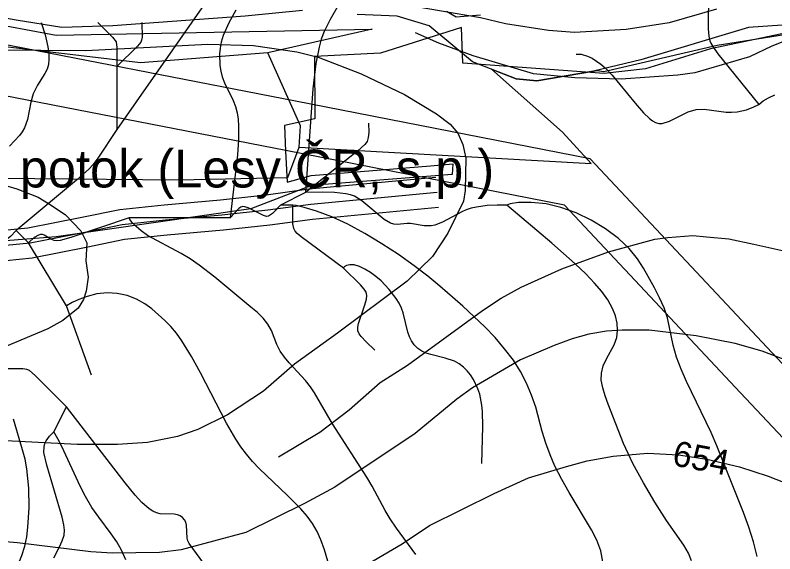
# Model space of a CAD drawing. Extents: x -709584 to -702006, y -1161789 to -1157496.
# Drawn here: x -706462.3 to -706160.6, y -1160975.4 to -1160761.6 of the extents above; entities that cross this region are included whole.
import ezdxf

# ---------------------------------------------------------------- set-up
doc = ezdxf.new("R2010")
doc.units = 0
for name, color, linetype in [('102_obvod PÚ', 7, 'Continuous'), ('120_vrstevnice hlavní', 7, 'Continuous'), ('121_vrstevnice hlavní_popis', 7, 'Continuous'), ('122_vrstevnice základní', 7, 'Continuous'), ('124_vrstevnice doplňková', 7, 'Continuous'), ('408_BPEJ_linie', 7, 'Continuous'), ('411_akumulovaný odtok', 7, 'Continuous'), ('419_LPIS PB', 7, 'Continuous'), ('501_vodní tok', 7, 'Continuous'), ('502_vodní tok_popis', 7, 'Continuous'), ('735_OP sítí TI', 7, 'Continuous')]:
    doc.layers.add(name, color=color, linetype=linetype)

msp = doc.modelspace()

# ---------------------------------------------------------------- linework, layer by layer
at = {"layer": '102_obvod PÚ'}
msp.add_lwpolyline([(-706120.58, -1160754.63), (-706132.64, -1160763.73), (-706186.11, -1160775.01), (-706211.95, -1160782.93), (-706228.36, -1160784.79), (-706284.52, -1160780.59), (-706285.11, -1160766.44), (-706317.29, -1160776.61), (-706343.44, -1160778.04), (-706343.3, -1160802.68), (-706355.36, -1160805.32), (-706354.93, -1160815.6), (-706354.36, -1160827.87), (-706344.72, -1160825.16), (-706297.34, -1160821.34), (-706288.53, -1160820.63), (-706288.78, -1160824.8), (-706344.65, -1160829.16), (-706368.79, -1160838.42), (-706446.04, -1160849.6), (-706472.94, -1160851.67)], dxfattribs=at)
at = {"layer": '120_vrstevnice hlavní'}
msp.add_lwpolyline([(-706470.2, -1160775.31), (-706434.29, -1160775.6), (-706385.85, -1160773.03), (-706367.61, -1160773.6), (-706350.51, -1160776.17), (-706341.96, -1160778.3), (-706324.86, -1160784.86), (-706307.76, -1160793.12), (-706294.93, -1160800.68), (-706289.52, -1160804.81), (-706286.5, -1160808.45), (-706284.53, -1160812.93), (-706283.32, -1160818.32), (-706283.54, -1160831.17), (-706284.25, -1160835.44), (-706290.52, -1160848.13), (-706296.64, -1160857.39), (-706306.62, -1160867.22), (-706334.26, -1160887.74), (-706351.36, -1160900.14), (-706363.76, -1160910.82), (-706378.01, -1160920.23), (-706389.83, -1160926.07), (-706397.82, -1160928.78), (-706409.79, -1160931.2), (-706421.75, -1160932.05), (-706437.71, -1160932.05), (-706481.6, -1160929.78)], dxfattribs=at)
at = {"layer": '122_vrstevnice základní'}
for points in [[(-706183.79, -1160759.21), (-706202.6, -1160764.62), (-706219.7, -1160767.33), (-706240.22, -1160768.47), (-706250.48, -1160767.62), (-706267.58, -1160765.05), (-706277.55, -1160762.63), (-706324, -1160754.51)], [(-706151.3, -1160900.42), (-706165.69, -1160895.01), (-706176.38, -1160891.87), (-706191.91, -1160888.88), (-706210.58, -1160886.6), (-706221.2, -1160886.57), (-706227.41, -1160886.95), (-706234.52, -1160888.2), (-706241.11, -1160890.08), (-706248.2, -1160892.73), (-706261.59, -1160898.43), (-706280.69, -1160909.54), (-706286.96, -1160913.96), (-706303.48, -1160927.64), (-706335.4, -1160948.87), (-706347.37, -1160955.43), (-706370.74, -1160966.97), (-706396.39, -1160973.81), (-706404.94, -1160974.8), (-706423.75, -1160975.09), (-706432.3, -1160974.66), (-706461.37, -1160970.96), (-706488.73, -1160968.82)], [(-706471.63, -1160997.89), (-706460.23, -1160998.74), (-706451.68, -1161000.03), (-706422.89, -1161001.59), (-706392.12, -1161001.17), (-706382.71, -1161000.45), (-706373.31, -1160998.89), (-706357.63, -1160994.18), (-706338.82, -1160987.63), (-706324, -1160980.36), (-706308.61, -1160971.38), (-706297.78, -1160964.12), (-706272.07, -1160951.4), (-706258.49, -1160945.26), (-706243.32, -1160940.77), (-706235.09, -1160938.47), (-706224.83, -1160936.61), (-706211.15, -1160935.48), (-706198.89, -1160936.04), (-706187.64, -1160937.76), (-706174.67, -1160940.89), (-706163.27, -1160944.59), (-706145.03, -1160951.72)]]:
    msp.add_lwpolyline(points, dxfattribs=at)
at = {"layer": '124_vrstevnice doplňková'}
for points in [[(-706093.87, -1160715.66), (-706105.13, -1160731.99), (-706121.23, -1160749.38), (-706127.22, -1160754.79), (-706140.19, -1160764.05), (-706151.02, -1160769.61), (-706161.84, -1160773.89), (-706170.68, -1160778.16), (-706192.34, -1160784.43), (-706199.18, -1160785.43), (-706221.69, -1160787), (-706240.07, -1160786.43), (-706256.46, -1160784.86), (-706280.4, -1160777.73), (-706294.08, -1160772.75), (-706303.34, -1160768.61)], [(-706558.01, -1160764.02), (-706551.42, -1160768.33), (-706539.31, -1160778.3), (-706532.19, -1160785.86), (-706525.21, -1160794.83), (-706517.65, -1160802.81), (-706505.97, -1160811.08), (-706486.45, -1160822.05), (-706472.48, -1160827.32), (-706461.67, -1160830.53), (-706453.13, -1160833.79), (-706449.11, -1160836.3), (-706442.42, -1160840.72), (-706436.19, -1160847.18), (-706433.82, -1160851.92), (-706434.25, -1160859.11)], [(-706357.69, -1160936.85), (-706341.39, -1160927.07), (-706329.7, -1160918.23), (-706317.31, -1160907.4), (-706306.48, -1160900.56), (-706276.7, -1160878.76), (-706269.3, -1160873.91), (-706261.31, -1160869.5), (-706245.2, -1160862.23), (-706226.68, -1160855.54), (-706208.3, -1160850.55), (-706203.17, -1160849.84), (-706193.15, -1160849.08), (-706187.78, -1160849.55), (-706178.94, -1160850.41), (-706168.97, -1160852.47), (-706157, -1160855.11)], [(-706434.25, -1160859.11), (-706433.87, -1160861.87), (-706433.35, -1160865.51), (-706434.15, -1160871.07), (-706435.16, -1160874.41), (-706437.29, -1160877.91), (-706443.41, -1160882.75), (-706449.4, -1160886.03), (-706469.35, -1160894.44), (-706495.57, -1160903.13), (-706507.54, -1160906.55), (-706539.74, -1160912.68), (-706554.84, -1160916.38), (-706566.81, -1160918.66), (-706584.77, -1160918.95), (-706597.16, -1160917.52)]]:
    msp.add_lwpolyline(points, dxfattribs=at)
at = {"layer": '408_BPEJ_linie'}
for points in [[(-706362, -1160776.5), (-706412.5, -1160780.5), (-706476.5, -1160773), (-706551.5, -1160750), (-706567.5, -1160740), (-706593, -1160719.5), (-706601, -1160717), (-706612.5, -1160715.5), (-706621, -1160716), (-706639, -1160710), (-706669, -1160704.5), (-706694.5, -1160703.5), (-706700, -1160702), (-706813, -1160707.5), (-706861.5, -1160702), (-706917.5, -1160680.5), (-706929.5, -1160672.5)], [(-706717.57, -1160693.93), (-706715.5, -1160694), (-706707.25, -1160691.3), (-706694.61, -1160688.08), (-706683.39, -1160683.59), (-706683.36, -1160683.49), (-706665.18, -1160677.55), (-706661.9, -1160677.5), (-706618.4, -1160693.3), (-706605.66, -1160696.27), (-706594.11, -1160700.95), (-706594.01, -1160701.01), (-706593.01, -1160702.02), (-706562.5, -1160733.5), (-706517, -1160752.5), (-706476, -1160764), (-706446, -1160769.5), (-706320.56, -1160767.16), (-706362, -1160776.5)], [(-706349.5, -1160814), (-706233.5, -1160820.5), (-706245, -1160808), (-706273.13, -1160783.05), (-706263.37, -1160786.88), (-706255.11, -1160787.63), (-706232.59, -1160783.86), (-706231.16, -1160783.52), (-706228.5, -1160784), (-706183.5, -1160773.5), (-706130, -1160765), (-706116.5, -1160755), (-706105.5, -1160750.5), (-706058, -1160741)], [(-706349.5, -1160814), (-706349, -1160805.5), (-706362, -1160776.5)], [(-706497.5, -1160826), (-706397.5, -1160827), (-706354, -1160826), (-706349.5, -1160814)]]:
    msp.add_lwpolyline(points, dxfattribs=at)
at = {"layer": '411_akumulovaný odtok'}
for p, q in [((-706421.99, -1160782), (-706421.99, -1160807)), ((-706346.99, -1160832), (-706356.99, -1160837)), ((-706351.99, -1160837), (-706356.99, -1160837)), ((-706376.99, -1160842), (-706416.99, -1160842)), ((-706456.99, -1160852), (-706461.99, -1160847)), ((-706441.99, -1160877), (-706456.99, -1160852)), ((-706431.99, -1160904.5), (-706441.99, -1160877)), ((-706446.99, -1160927), (-706441.99, -1160917))]:
    msp.add_line(p, q, dxfattribs=at)
for points in [[(-706326.99, -1160662), (-706326.92, -1160682.69), (-706326.58, -1160698.72), (-706325.93, -1160708.62), (-706324.39, -1160721.03), (-706324.15, -1160724.05), (-706324.12, -1160727.06), (-706324.4, -1160730.39), (-706324.96, -1160733.71), (-706325.73, -1160737.02), (-706326.67, -1160740.31), (-706328.91, -1160746.81), (-706331.59, -1160753.13), (-706333.12, -1160756.18), (-706337.19, -1160763.25), (-706339.62, -1160768.04), (-706340.74, -1160771.09), (-706341.62, -1160774.24), (-706342.87, -1160780.77), (-706344.06, -1160790.86), (-706346.99, -1160832)], [(-706384.49, -1160709.5), (-706382.37, -1160711.69), (-706381.19, -1160713.31), (-706380.01, -1160715.29), (-706378.91, -1160717.74), (-706378.02, -1160720.42), (-706377.36, -1160723.19), (-706376.72, -1160728.45), (-706376.93, -1160735.17), (-706377.58, -1160739.51), (-706378.15, -1160741.61), (-706378.92, -1160743.63), (-706380.93, -1160747.52), (-706384.53, -1160753.19), (-706421.99, -1160807)], [(-706186.99, -1160752), (-706187.09, -1160767.04), (-706186.83, -1160769.95), (-706186.38, -1160771.79), (-706185.99, -1160772.69), (-706185, -1160774.41), (-706183.21, -1160776.87), (-706166.99, -1160797)], [(-706374.75, -1160759.57), (-706377.53, -1160764.57), (-706379.76, -1160769.71), (-706380.54, -1160772.34), (-706380.96, -1160774.64), (-706381.17, -1160776.95), (-706381.03, -1160781.57), (-706380.66, -1160783.84), (-706380.08, -1160786.04), (-706379.15, -1160788.44), (-706375.73, -1160795.43), (-706374.8, -1160797.83), (-706374.16, -1160800.33), (-706373.78, -1160802.92), (-706373.6, -1160805.58), (-706373.63, -1160811.03), (-706374.06, -1160817.02), (-706376.99, -1160842)], [(-706451.99, -1160764.5), (-706450.46, -1160769.42), (-706449.37, -1160774.12), (-706449.01, -1160776.6), (-706448.9, -1160779), (-706449.11, -1160781.2), (-706449.68, -1160783.08), (-706450.52, -1160784.69), (-706453.48, -1160789.42), (-706455.16, -1160792.75), (-706456.12, -1160796.1), (-706457.47, -1160803.01), (-706458.59, -1160806.26), (-706459.5, -1160807.85), (-706460.58, -1160809.35), (-706464.54, -1160813.55)], [(-706429.49, -1160764.5), (-706423.67, -1160770.25), (-706422.26, -1160772.12), (-706421.94, -1160774.38), (-706421.99, -1160782)], [(-706411.99, -1160764.5), (-706411.95, -1160770.35), (-706412.14, -1160771.52), (-706412.45, -1160772.24), (-706413.77, -1160773.84), (-706421.99, -1160782)], [(-706239.49, -1160777), (-706237.57, -1160777.06), (-706234.96, -1160777.79), (-706233.21, -1160778.61), (-706229.67, -1160781.03), (-706228.01, -1160782.47), (-706225.2, -1160785.37), (-706216.14, -1160796.47), (-706212.72, -1160800.37), (-706210.38, -1160802.6), (-706209.18, -1160803.49), (-706207.95, -1160804.16), (-706206.67, -1160804.53), (-706205.32, -1160804.52), (-706202.49, -1160803.67), (-706194.99, -1160799.96), (-706191.84, -1160798.97), (-706188.66, -1160798.85), (-706179.9, -1160800.08), (-706177.76, -1160800.12), (-706175.6, -1160799.95), (-706171.9, -1160799.11), (-706168.94, -1160798.01), (-706166.99, -1160797)], [(-706166.99, -1160797), (-706165.2, -1160795.64), (-706163.17, -1160794.45), (-706160.59, -1160793.21)], [(-706421.99, -1160807), (-706429.46, -1160818.28), (-706431.48, -1160820.96), (-706432.97, -1160822.6), (-706437.95, -1160827.03), (-706461.99, -1160847)], [(-706321.99, -1160804.5), (-706321.93, -1160808.2), (-706322.1, -1160810.1), (-706322.55, -1160811.71), (-706323.39, -1160812.89), (-706326.2, -1160815.44), (-706346.99, -1160832)], [(-706266.99, -1160837), (-706270.95, -1160836.98), (-706274.87, -1160837.18), (-706279.13, -1160837.74), (-706281.18, -1160838.22), (-706283.18, -1160838.89), (-706284.9, -1160839.66), (-706292.57, -1160843.77), (-706295.63, -1160844.92), (-706297.17, -1160845.2), (-706299.92, -1160845.14), (-706305.34, -1160844.32), (-706306.63, -1160844.27), (-706310.66, -1160844.65), (-706311.95, -1160844.58), (-706313.22, -1160844.2), (-706315.74, -1160842.75), (-706324.68, -1160835.22), (-706327.51, -1160833.49), (-706329.09, -1160832.88), (-706330.96, -1160832.45), (-706335.44, -1160831.98), (-706340.17, -1160831.87), (-706346.99, -1160832)], [(-706356.99, -1160837), (-706360.15, -1160840.31), (-706361.68, -1160841.36), (-706362.47, -1160841.46), (-706363.73, -1160841.12), (-706369.82, -1160838.08), (-706371.09, -1160837.62), (-706371.9, -1160837.55), (-706372.68, -1160837.83), (-706373.43, -1160838.35), (-706376.99, -1160842)], [(-706331.99, -1160862), (-706348.72, -1160849.54), (-706350.27, -1160848.23), (-706351.13, -1160847.27), (-706351.71, -1160846.2), (-706352.06, -1160844.37), (-706351.99, -1160837)], [(-706228.9, -1160978.61), (-706229.68, -1160974.19), (-706231.25, -1160969.98), (-706233.39, -1160965.84), (-706242.31, -1160951.05), (-706245.27, -1160945.88), (-706247.97, -1160940.56), (-706249.9, -1160936.06), (-706251.56, -1160931.49), (-706252.96, -1160926.89), (-706255.53, -1160917.15), (-706257.2, -1160912.35), (-706259.25, -1160907.62), (-706261.67, -1160903.02), (-706264.45, -1160898.58), (-706267.92, -1160893.97), (-706271.74, -1160889.56), (-706275.83, -1160885.3), (-706284.55, -1160877.08), (-706293.7, -1160869.14), (-706298.43, -1160865.22), (-706303.89, -1160861.02), (-706310.06, -1160856.64), (-706316.67, -1160852.29), (-706323.47, -1160848.19), (-706330.21, -1160844.57), (-706336.61, -1160841.61), (-706342.62, -1160839.34), (-706347.5, -1160837.86), (-706350.77, -1160837.1), (-706351.99, -1160837)], [(-706167.64, -1160976.41), (-706169.09, -1160970.57), (-706170.96, -1160964.76), (-706173.1, -1160958.96), (-706183.63, -1160932.53), (-706185.93, -1160927.29), (-706195.67, -1160907.04), (-706197.82, -1160902.14), (-706199.65, -1160897.32), (-706201.04, -1160892.6), (-706203.25, -1160881.72), (-706204.6, -1160877.73), (-706206.37, -1160873.75), (-706208.41, -1160869.77), (-706212.76, -1160862), (-706215.1, -1160858.29), (-706218.42, -1160854.22), (-706222.76, -1160850.2), (-706227.89, -1160846.4), (-706233.56, -1160842.97), (-706239.53, -1160840.08), (-706245.55, -1160837.88), (-706251.38, -1160836.49), (-706257.45, -1160835.88), (-706262.42, -1160836), (-706265.77, -1160836.49), (-706266.99, -1160837)], [(-706193.74, -1160978.23), (-706194.9, -1160975.08), (-706196.71, -1160971.96), (-706203.65, -1160962.1), (-706208.33, -1160954.85), (-706212.83, -1160947.27), (-706217.01, -1160939.49), (-706220.66, -1160931.62), (-706226.78, -1160915.98), (-706228.01, -1160912.7), (-706228.97, -1160909.54), (-706229.53, -1160906.51), (-706229.52, -1160903.64), (-706228.75, -1160900.75), (-706227.43, -1160897.99), (-706224.43, -1160892.48), (-706223.4, -1160889.54), (-706223.06, -1160886.77), (-706223.25, -1160883.87), (-706223.93, -1160880.91), (-706225.08, -1160877.96), (-706226.98, -1160874.57), (-706229.37, -1160871.26), (-706232.18, -1160867.97), (-706235.74, -1160864.31), (-706239.92, -1160860.33), (-706249.16, -1160852.11), (-706266.99, -1160837)], [(-706416.99, -1160842), (-706440.16, -1160849.81), (-706444.39, -1160850.98), (-706446.01, -1160851.13), (-706446.78, -1160851.05), (-706448.19, -1160850.5), (-706450.8, -1160848.89), (-706451.51, -1160848.64), (-706452.3, -1160848.62), (-706453.12, -1160848.84), (-706454.72, -1160849.82), (-706456.99, -1160852)], [(-706303.2, -1160975.69), (-706310.92, -1160965.2), (-706313.35, -1160961.56), (-706315.32, -1160958.23), (-706320.53, -1160948.58), (-706322.67, -1160945), (-706336.35, -1160923.75), (-706343.46, -1160911.55), (-706345.05, -1160909.1), (-706347.04, -1160906.56), (-706353.48, -1160899.61), (-706355.41, -1160897.31), (-706357.04, -1160894.92), (-706358.36, -1160892.24), (-706360.56, -1160886.78), (-706361.96, -1160884.2), (-706363.84, -1160881.85), (-706366.14, -1160879.65), (-706368.71, -1160877.51), (-706383.09, -1160865.62), (-706389.24, -1160860.79), (-706392.83, -1160858.32), (-706396.41, -1160856.12), (-706409.74, -1160848.99), (-706412.26, -1160847.21), (-706414.31, -1160845.44), (-706415.82, -1160843.87), (-706416.74, -1160842.68), (-706416.99, -1160842)], [(-706461.99, -1160847), (-706464.23, -1160849.38), (-706466.06, -1160850.94), (-706467.15, -1160851.46), (-706468.29, -1160851.59), (-706471.34, -1160851.19), (-706491.99, -1160847)], [(-706276.99, -1160939.5), (-706276.64, -1160924.86), (-706276.78, -1160918.92), (-706276.99, -1160916.35), (-706277.83, -1160911.96), (-706278.51, -1160909.94), (-706280.35, -1160906.14), (-706281.49, -1160904.4), (-706282.78, -1160902.79), (-706284.32, -1160901.28), (-706286.02, -1160899.99), (-706287.87, -1160898.95), (-706291.55, -1160897.68), (-706297.27, -1160896.3), (-706299.08, -1160895.71), (-706300.76, -1160894.95), (-706302.4, -1160893.84), (-706303.82, -1160892.47), (-706304.97, -1160890.86), (-706305.76, -1160889.21), (-706306.36, -1160887.43), (-706308.26, -1160879.79), (-706308.93, -1160877.92), (-706309.88, -1160875.95), (-706311.04, -1160874.06), (-706313.78, -1160870.46), (-706317.01, -1160867), (-706319.02, -1160865.29), (-706321.2, -1160863.7), (-706323.43, -1160862.34), (-706325.62, -1160861.32), (-706327.64, -1160860.73), (-706329.4, -1160860.63), (-706330.79, -1160860.97), (-706331.69, -1160861.51), (-706331.99, -1160862)], [(-706319.49, -1160894.5), (-706322.96, -1160891.24), (-706324.91, -1160889.19), (-706325.72, -1160888.03), (-706326.2, -1160886.82), (-706326.22, -1160885.44), (-706325.94, -1160883.99), (-706323.44, -1160876.49), (-706322.85, -1160874.28), (-706322.71, -1160872.87), (-706322.98, -1160871.55), (-706323.68, -1160870.35), (-706325.14, -1160868.63), (-706331.99, -1160862)], [(-706338.18, -1160978.3), (-706339.5, -1160973.8), (-706340.89, -1160969.89), (-706342.4, -1160966.55), (-706344.19, -1160963.39), (-706346.37, -1160960.39), (-706348.82, -1160957.55), (-706354.2, -1160952.17), (-706365.39, -1160941.56), (-706368.03, -1160938.77), (-706370.5, -1160935.84), (-706372.67, -1160932.9), (-706374.69, -1160929.84), (-706378.41, -1160923.46), (-706388.7, -1160903.6), (-706392.25, -1160897.07), (-706396.11, -1160890.81), (-706398.26, -1160887.86), (-706400.5, -1160885.22), (-706402.9, -1160882.73), (-706408.02, -1160878.17), (-706410.84, -1160876.12), (-706414.15, -1160874.31), (-706417.84, -1160872.9), (-706421.76, -1160872), (-706425.76, -1160871.76), (-706429.87, -1160872.22), (-706433.69, -1160873.2), (-706437.03, -1160874.43), (-706439.66, -1160875.65), (-706441.99, -1160877)], [(-706441.99, -1160917), (-706454.32, -1160904.6), (-706456.64, -1160902.68), (-706457.67, -1160902.23), (-706459.32, -1160901.96), (-706466.99, -1160902)], [(-706381.99, -1160987), (-706387.43, -1160979.19), (-706393.27, -1160971.26), (-706393.74, -1160970.29), (-706394.01, -1160969.11), (-706394.23, -1160964.01), (-706394.54, -1160962.84), (-706395.09, -1160961.85), (-706395.85, -1160961.01), (-706396.78, -1160960.33), (-706397.86, -1160959.87), (-706399.12, -1160959.62), (-706404.77, -1160959.46), (-706406.17, -1160959.17), (-706407.7, -1160958.51), (-706409.17, -1160957.56), (-706411.98, -1160955.07), (-706414.69, -1160952.11), (-706418.65, -1160947.26), (-706441.99, -1160917)], [(-706462.98, -1160983.06), (-706461.14, -1160979.61), (-706459.62, -1160976.04), (-706458.52, -1160972.41), (-706457.75, -1160968.68), (-706457.24, -1160964.86), (-706456.78, -1160957.1), (-706456.92, -1160949.3), (-706457.7, -1160941.61), (-706458.42, -1160937.82), (-706459.39, -1160934.11), (-706462.93, -1160921.89)], [(-706446.99, -1160977), (-706444.68, -1160972.63), (-706443.6, -1160970.21), (-706442.86, -1160967.92), (-706442.71, -1160965.94), (-706442.97, -1160963.91), (-706443.69, -1160960.83), (-706449.69, -1160940.23), (-706450.92, -1160935.11), (-706450.83, -1160932.79), (-706450.5, -1160931.6), (-706450, -1160930.55), (-706448.71, -1160928.73), (-706446.99, -1160927)], [(-706418.43, -1160977.71), (-706420.08, -1160973.91), (-706421.99, -1160970.59), (-706424.18, -1160967.43), (-706429.12, -1160960.88), (-706431.83, -1160956.96), (-706434.42, -1160952.66), (-706436.51, -1160948.57), (-706443.75, -1160932.73), (-706445.35, -1160929.68), (-706446.99, -1160927)]]:
    msp.add_lwpolyline(points, dxfattribs=at)
at = {"layer": '419_LPIS PB'}
for points in [[(-706132.74, -1160756), (-706150.01, -1160765.03), (-706171.03, -1160766.54), (-706213.82, -1160779.34), (-706232.59, -1160783.86), (-706255.11, -1160787.63), (-706263.37, -1160786.88), (-706280.64, -1160780.1), (-706297.91, -1160765.79), (-706310.67, -1160762.02), (-706326.44, -1160761.27)], [(-706348.21, -1160759.76), (-706371.04, -1160762.02), (-706423.59, -1160765.79), (-706443.86, -1160766.54), (-706461.88, -1160763.53), (-706500.2, -1160756.7)], [(-706290.99, -1160759.96), (-706287.23, -1160762.22), (-706277.47, -1160761.46)]]:
    msp.add_lwpolyline(points, dxfattribs=at)
at = {"layer": '501_vodní tok'}
msp.add_lwpolyline([(-706294.74, -1160832), (-706344.96, -1160836.67), (-706361.92, -1160838.95), (-706380.23, -1160840.97), (-706402.58, -1160842.99), (-706419.81, -1160844.75), (-706434.62, -1160847.79), (-706456.43, -1160852.08), (-706471.78, -1160853.59), (-706489.01, -1160855.36), (-706503.02, -1160854.6), (-706551.76, -1160849.8), (-706594.84, -1160844.25), (-706638.19, -1160837.68), (-706729.87, -1160806.74), (-706754.65, -1160798.66), (-706775.37, -1160792.42), (-706776.87, -1160792.14)], dxfattribs=at)
at = {"layer": '735_OP sítí TI'}
for points in [[(-706119.51, -1160940.41), (-706159.66, -1160897.73), (-706234, -1160818.62), (-706351.01, -1160795.71), (-706483.17, -1160770.02), (-706584.19, -1160750.4), (-706618.11, -1160686.3), (-706648.19, -1160629.03)], [(-706134.08, -1160954.11), (-706174.22, -1160911.43), (-706244.16, -1160837.01), (-706354.84, -1160815.34), (-706486.99, -1160789.66), (-706597.39, -1160768.21), (-706635.81, -1160695.62), (-706665.89, -1160638.33)], [(-706294.18, -1160837.97), (-706344.28, -1160842.63), (-706361.19, -1160844.9), (-706379.63, -1160846.94), (-706402, -1160848.96), (-706418.9, -1160850.69), (-706433.44, -1160853.67), (-706455.56, -1160858.02), (-706471.18, -1160859.56), (-706488.87, -1160861.38), (-706503.47, -1160860.59), (-706552.43, -1160855.77), (-706595.67, -1160850.19), (-706639.61, -1160843.53), (-706731.76, -1160812.44), (-706756.44, -1160804.39), (-706776.8, -1160798.25), (-706777.98, -1160798.03)], [(-706295.29, -1160826.03), (-706345.63, -1160830.71), (-706362.65, -1160832.99), (-706380.83, -1160835), (-706403.16, -1160837.01), (-706420.72, -1160838.82), (-706435.8, -1160841.9), (-706457.31, -1160846.14), (-706472.38, -1160847.62), (-706489.16, -1160849.34), (-706502.56, -1160848.62), (-706551.08, -1160843.84), (-706594.01, -1160838.31), (-706636.77, -1160831.83), (-706727.98, -1160801.05), (-706728.04, -1160801.03)]]:
    msp.add_lwpolyline(points, dxfattribs=at)

# ---------------------------------------------------------------- texts
at = {"layer": '121_vrstevnice hlavní_popis'}
msp.add_text('654', height=10, rotation=349.2121, dxfattribs=at).set_placement((-706201.75, -1160940.16))
at = {"layer": '502_vodní tok_popis'}
msp.add_text('Kunějovský potok (Lesy ČR, s.p.)', height=15, dxfattribs=at).set_placement((-706568.63, -1160829.97))

doc.saveas('drawing.dxf')
